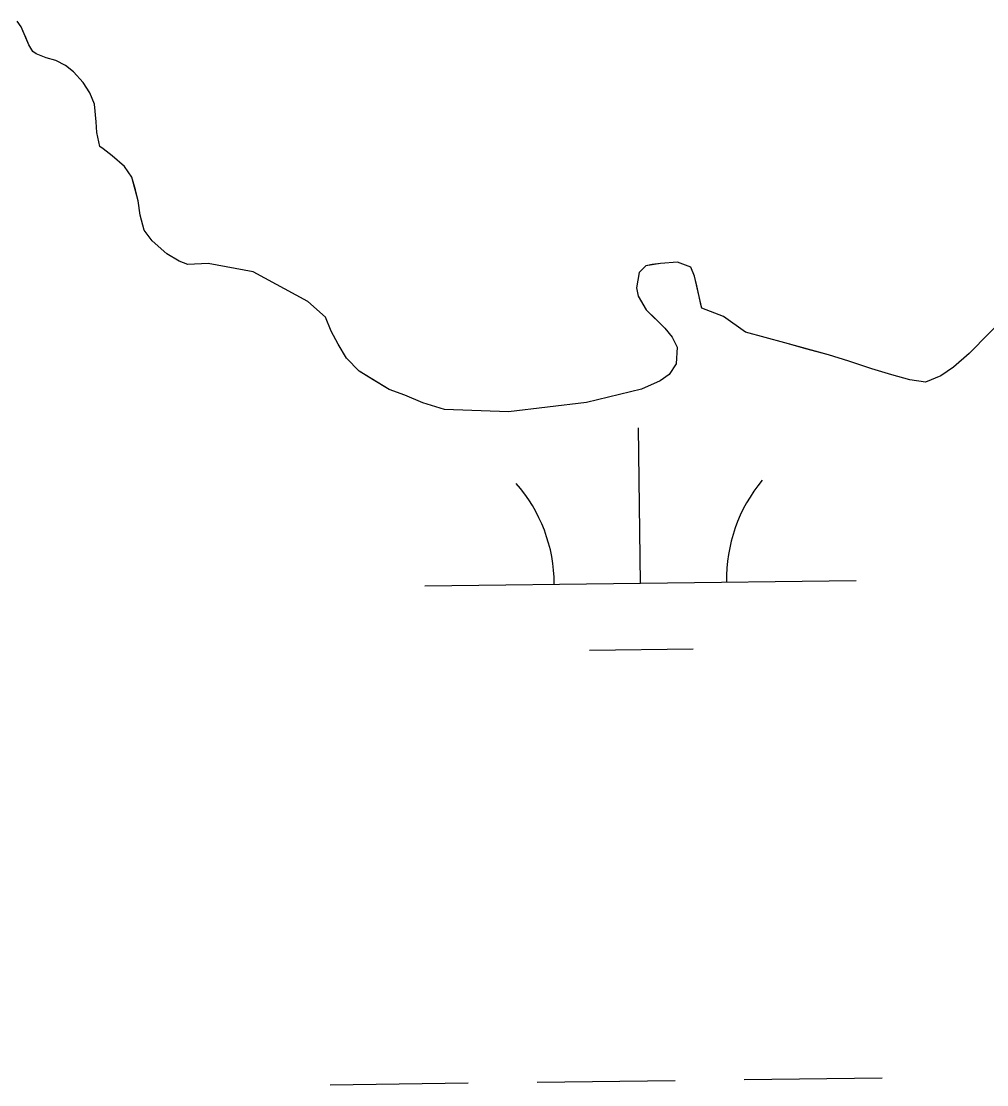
# Model space of a CAD drawing. Extents: x 3715084 to 3753216, y 488173 to 513963.
# Drawn here: x 3719650.5 to 3719874.4, y 495021.3 to 495267.9 of the extents above; entities that cross this region are included whole.
import ezdxf

# ---------------------------------------------------------------- set-up
doc = ezdxf.new("R2010")
doc.units = 0
doc.layers.add('V-TOPO-SHOR', color=7, linetype='Continuous')
doc.layers.add('V-WETL-SWMP', color=7, linetype='Continuous')

msp = doc.modelspace()

# ---------------------------------------------------------------- linework, layer by layer
at = {"layer": 'V-TOPO-SHOR'}
for points in [[(3719679.02, 495219.49), (3719678.09, 495223.01), (3719677.68, 495226.28), (3719677.01, 495228.89), (3719676.21, 495231.76), (3719674.5, 495234.23), (3719671.61, 495236.7), (3719669.51, 495238.39), (3719668.72, 495238.91), (3719668.05, 495242.17), (3719667.91, 495244.65), (3719667.49, 495248.7), (3719666.43, 495251.31), (3719664.85, 495253.78), (3719662.62, 495256.25), (3719660.78, 495257.68), (3719658.55, 495258.85), (3719656.33, 495259.49), (3719653.96, 495260.39), (3719653.18, 495260.91), (3719652.25, 495262.47), (3719651.59, 495264.17), (3719650.93, 495265.73), (3719650.54, 495266.65), (3719649.61, 495267.95)], [(3719879.62, 495200.33), (3719870.4, 495190.87), (3719866.75, 495187.71), (3719863.76, 495185.73), (3719860.24, 495184.28), (3719856.58, 495184.78), (3719852.39, 495185.93), (3719847.8, 495187.35), (3719842.43, 495189.15), (3719837.72, 495190.56), (3719832.49, 495191.97), (3719827.64, 495193.38), (3719818.48, 495195.81), (3719813.36, 495199.44), (3719808.39, 495201.38), (3719808.12, 495202.29), (3719807.72, 495204.12), (3719807.18, 495206.6), (3719806.65, 495208.82), (3719805.85, 495210.9), (3719802.71, 495212.06), (3719798.79, 495211.78), (3719796.83, 495211.51), (3719795.39, 495211.24), (3719793.83, 495209.66), (3719793.2, 495206.13), (3719793.6, 495204.17), (3719795.45, 495201.04), (3719797.68, 495198.83), (3719799.78, 495196.76), (3719801.5, 495194.67), (3719802.68, 495192.33), (3719802.44, 495188.53), (3719800.76, 495186.04), (3719798.68, 495184.59), (3719794.37, 495182.61), (3719781.58, 495179.53), (3719763.56, 495177.34), (3719748.66, 495177.91), (3719743.68, 495179.45), (3719739.49, 495181.26), (3719735.82, 495182.55), (3719732.15, 495184.75), (3719728.87, 495186.82), (3719725.98, 495189.81), (3719724, 495193.07), (3719722.41, 495196.07), (3719721.09, 495199.33), (3719717.02, 495202.97), (3719704.3, 495209.82), (3719693.84, 495211.73), (3719689.13, 495211.57), (3719687.17, 495212.34), (3719684.28, 495214.03), (3719680.87, 495217.01), (3719679.02, 495219.49)]]:
    msp.add_lwpolyline(points, dxfattribs=at)
at = {"layer": 'V-WETL-SWMP'}
for p, q in [((3719652.26, 495262.47), (3719650.53, 495266.64)), ((3719653.18, 495260.91), (3719652.26, 495262.47)), ((3719653.97, 495260.39), (3719653.18, 495260.91)), ((3719656.32, 495259.49), (3719653.97, 495260.39)), ((3719658.55, 495258.85), (3719656.32, 495259.49)), ((3719660.78, 495257.68), (3719658.55, 495258.85)), ((3719662.62, 495256.25), (3719660.78, 495257.68)), ((3719664.85, 495253.78), (3719662.62, 495256.25)), ((3719666.43, 495251.31), (3719664.85, 495253.78)), ((3719667.49, 495248.7), (3719666.43, 495251.31)), ((3719667.91, 495244.65), (3719667.49, 495248.7)), ((3719668.05, 495242.17), (3719667.91, 495244.65)), ((3719668.72, 495238.91), (3719668.05, 495242.17)), ((3719669.51, 495238.39), (3719668.72, 495238.91)), ((3719671.61, 495236.7), (3719669.51, 495238.39)), ((3719674.5, 495234.23), (3719671.61, 495236.7)), ((3719676.21, 495231.76), (3719674.5, 495234.23)), ((3719677.68, 495226.28), (3719676.21, 495231.76)), ((3719678.09, 495223.01), (3719677.68, 495226.28)), ((3719679.02, 495219.49), (3719678.09, 495223.01)), ((3719680.87, 495217.01), (3719679.02, 495219.49)), ((3719684.28, 495214.03), (3719680.87, 495217.01)), ((3719687.17, 495212.34), (3719684.28, 495214.03)), ((3719689.13, 495211.57), (3719687.17, 495212.34)), ((3719693.84, 495211.73), (3719689.13, 495211.57)), ((3719704.3, 495209.82), (3719693.84, 495211.73)), ((3719795.39, 495211.24), (3719793.83, 495209.66)), ((3719798.79, 495211.78), (3719795.39, 495211.24)), ((3719802.71, 495212.06), (3719798.79, 495211.78)), ((3719805.85, 495210.9), (3719802.71, 495212.06)), ((3719806.65, 495208.82), (3719805.85, 495210.9)), ((3719717.02, 495202.97), (3719704.3, 495209.82)), ((3719793.83, 495209.66), (3719793.2, 495206.13)), ((3719808.39, 495201.38), (3719806.65, 495208.82)), ((3719793.2, 495206.13), (3719793.6, 495204.17)), ((3719793.6, 495204.17), (3719795.45, 495201.04)), ((3719721.09, 495199.33), (3719717.02, 495202.97)), ((3719795.45, 495201.04), (3719799.78, 495196.75)), ((3719813.36, 495199.44), (3719808.39, 495201.38)), ((3719722.41, 495196.07), (3719721.09, 495199.33)), ((3719818.48, 495195.81), (3719813.36, 495199.44)), ((3719879.62, 495200.33), (3719870.4, 495190.87)), ((3719724, 495193.07), (3719722.41, 495196.07)), ((3719799.78, 495196.75), (3719801.5, 495194.67)), ((3719801.5, 495194.67), (3719802.68, 495192.33)), ((3719827.64, 495193.38), (3719818.48, 495195.81)), ((3719725.98, 495189.81), (3719724, 495193.07)), ((3719802.68, 495192.33), (3719802.44, 495188.53)), ((3719837.72, 495190.56), (3719827.64, 495193.38)), ((3719728.87, 495186.82), (3719725.98, 495189.81)), ((3719802.44, 495188.53), (3719800.76, 495186.04)), ((3719842.43, 495189.15), (3719837.72, 495190.56)), ((3719847.8, 495187.35), (3719842.43, 495189.15)), ((3719870.4, 495190.87), (3719866.75, 495187.71)), ((3719735.82, 495182.55), (3719728.87, 495186.82)), ((3719800.76, 495186.04), (3719798.68, 495184.59)), ((3719852.39, 495185.93), (3719847.8, 495187.35)), ((3719866.75, 495187.71), (3719863.76, 495185.73)), ((3719798.68, 495184.59), (3719794.37, 495182.61)), ((3719856.57, 495184.78), (3719852.39, 495185.93)), ((3719860.24, 495184.28), (3719856.57, 495184.78)), ((3719863.76, 495185.73), (3719860.24, 495184.28)), ((3719739.49, 495181.26), (3719735.82, 495182.55)), ((3719743.68, 495179.45), (3719739.49, 495181.26)), ((3719794.37, 495182.61), (3719781.58, 495179.53)), ((3719748.65, 495177.91), (3719743.68, 495179.45)), ((3719781.58, 495179.53), (3719763.56, 495177.34)), ((3719763.56, 495177.34), (3719748.65, 495177.91)), ((3719794.13, 495137.65), (3719793.68, 495173.64)), ((3719744.13, 495137.02), (3719844.12, 495138.27)), ((3719782.32, 495122.07), (3719806.32, 495122.37)), ((3719722.17, 495021.31), (3719754.17, 495021.71)), ((3719770.16, 495021.91), (3719802.16, 495022.31)), ((3719818.16, 495022.51), (3719850.16, 495022.91))]:
    msp.add_line(p, q, dxfattribs=at)
for centre, start, end in [((3719849.36, 495138.81), 139.9442, 181.4878), ((3719738.88, 495137.43), 359.9442, 41.4878)]:
    msp.add_arc(centre, 35.25, start, end, dxfattribs=at)

doc.saveas('drawing.dxf')
